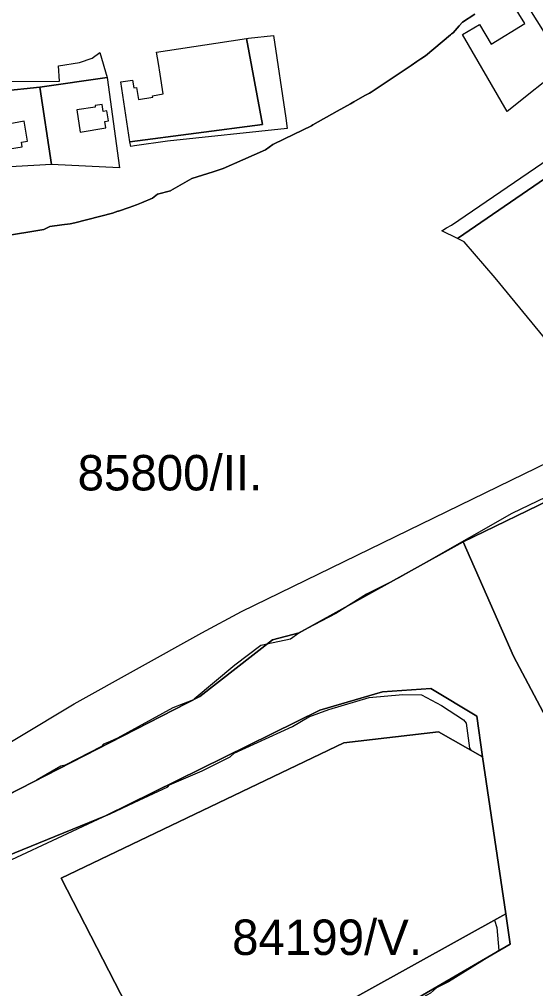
# Model space of a CAD drawing. Extents: x -477304 to -465429, y -1159113 to -1149210.
# Drawn here: x -473443 to -473224.7, y -1154296.2 to -1153886.3 of the extents above; entities that cross this region are included whole.
import ezdxf

# ---------------------------------------------------------------- set-up
doc = ezdxf.new("R2010")
doc.units = 0
for name, color, linetype in [('BPEJ_s', 7, 'Continuous'), ('PUPFL_s', 7, 'Continuous'), ('trav_porost_s', 7, 'Continuous'), ('voda_s', 7, 'Continuous'), ('zahrada_s', 7, 'Continuous')]:
    doc.layers.add(name, color=color, linetype=linetype)

msp = doc.modelspace()

# ---------------------------------------------------------------- linework, layer by layer
at = {"layer": 'BPEJ_s'}
for points in [[(-473250.47, -1153884.04), (-473255.58, -1153887.45), (-473257.02, -1153889.04), (-473259.62, -1153891.92), (-473260.24, -1153892.43), (-473260.67, -1153892.79), (-473271.32, -1153901.7), (-473273.24, -1153902.98), (-473274.99, -1153904.15), (-473277.37, -1153905.74), (-473280.77, -1153908), (-473294.3, -1153917.02), (-473294.94, -1153917.45), (-473296.9, -1153918.55), (-473301.62, -1153921.22), (-473302.92, -1153921.96), (-473308.63, -1153925.18), (-473318.84, -1153930.96), (-473319.41, -1153931.28), (-473330.88, -1153936.79), (-473335.8, -1153939.15), (-473338.99, -1153941.49), (-473348.53, -1153945.69), (-473356.86, -1153949.37), (-473361.07, -1153950.73), (-473370.05, -1153953.62), (-473378.99, -1153958.73), (-473379.05, -1153958.75), (-473384.52, -1153960.22), (-473386.65, -1153961.92), (-473391.37, -1153963.84), (-473393.46, -1153964.69), (-473396.63, -1153965.81), (-473401.07, -1153967.38), (-473401.32, -1153967.47), (-473403.67, -1153968.3), (-473419.58, -1153972.28), (-473421.55, -1153972.77), (-473425.02, -1153973.21)], [(-473384.52, -1153960.22), (-473379.05, -1153958.75), (-473378.99, -1153958.73), (-473370.05, -1153953.62), (-473361.07, -1153950.73), (-473356.86, -1153949.37), (-473348.53, -1153945.69), (-473338.99, -1153941.49), (-473335.8, -1153939.15), (-473330.88, -1153936.79), (-473319.41, -1153931.28), (-473318.84, -1153930.96), (-473308.63, -1153925.18), (-473302.92, -1153921.96), (-473301.62, -1153921.22), (-473296.9, -1153918.55), (-473294.94, -1153917.45), (-473294.3, -1153917.02), (-473280.77, -1153908), (-473277.37, -1153905.74), (-473274.99, -1153904.15), (-473273.24, -1153902.98), (-473271.32, -1153901.7), (-473260.67, -1153892.79), (-473260.24, -1153892.43), (-473259.62, -1153891.92), (-473257.02, -1153889.04), (-473255.58, -1153887.45), (-473250.47, -1153884.04)], [(-473450.48, -1153978.09), (-473432.61, -1153975.11), (-473430.06, -1153973.84), (-473425.02, -1153973.21), (-473421.55, -1153972.77), (-473419.58, -1153972.28), (-473403.67, -1153968.3), (-473401.32, -1153967.47), (-473401.07, -1153967.38), (-473396.63, -1153965.81), (-473393.46, -1153964.69), (-473391.37, -1153963.84), (-473386.65, -1153961.92), (-473384.52, -1153960.22)], [(-473425.02, -1153973.21), (-473430.06, -1153973.84), (-473432.61, -1153975.11), (-473450.48, -1153978.09)], [(-473192.21, -1154074.78), (-473234.74, -1154095.19), (-473269.83, -1154115.22), (-473282.79, -1154122.62), (-473286.96, -1154124.74), (-473290.61, -1154126.59), (-473296.19, -1154129.42), (-473302.69, -1154133.47), (-473309.16, -1154137.5), (-473324.5, -1154145.59), (-473324.7, -1154145.7), (-473324.89, -1154145.8), (-473328.3, -1154148.35), (-473338.36, -1154150.57), (-473339.5, -1154150.82), (-473340.84, -1154151.11), (-473351.9, -1154159.41), (-473369.05, -1154173.8), (-473369.12, -1154173.87), (-473369.43, -1154173.99), (-473378.05, -1154177.48), (-473401.44, -1154190.24), (-473404.65, -1154191.61), (-473407.4, -1154192.79), (-473408.25, -1154193.85), (-473423.56, -1154201.72), (-473425.47, -1154202.15), (-473435.43, -1154207.84), (-473437.38, -1154208.95), (-473448.97, -1154214.78)], [(-473192.21, -1154074.78), (-473234.74, -1154095.19), (-473269.83, -1154115.22), (-473282.79, -1154122.62), (-473286.96, -1154124.74), (-473290.61, -1154126.59), (-473296.19, -1154129.42)], [(-473296.19, -1154129.42), (-473302.69, -1154133.47), (-473309.16, -1154137.5), (-473324.5, -1154145.59), (-473324.7, -1154145.7), (-473324.89, -1154145.8), (-473328.3, -1154148.35), (-473338.36, -1154150.57), (-473339.5, -1154150.82), (-473340.84, -1154151.11), (-473351.9, -1154159.41), (-473369.05, -1154173.8), (-473369.12, -1154173.87), (-473369.43, -1154173.99), (-473378.05, -1154177.48), (-473401.44, -1154190.24), (-473404.65, -1154191.61), (-473407.4, -1154192.79), (-473408.25, -1154193.85), (-473423.56, -1154201.72), (-473425.47, -1154202.15), (-473435.43, -1154207.84), (-473437.38, -1154208.95), (-473448.97, -1154214.78)], [(-473465.62, -1154250.58), (-473407.54, -1154223.58), (-473404.56, -1154222.2), (-473394.43, -1154217.49), (-473380.18, -1154210.86), (-473379.54, -1154210.01), (-473365.72, -1154204.06), (-473353.81, -1154198.11), (-473352.11, -1154196.62), (-473327.45, -1154185.35), (-473320.64, -1154181.31), (-473312.14, -1154178.12), (-473295.12, -1154173.01), (-473280.88, -1154171.74), (-473273.01, -1154171.95), (-473264.51, -1154176.42), (-473255.15, -1154182.58), (-473254.08, -1154183.86), (-473252.6, -1154194.49), (-473252.11, -1154195.31), (-473247.11, -1154198.12), (-473237.35, -1154264.54), (-473242.08, -1154267.17), (-473241.11, -1154270.4), (-473240.23, -1154280.11), (-473240.35, -1154280.18), (-473261.53, -1154293.37), (-473266.63, -1154295.92), (-473269.18, -1154298.05)], [(-473465.62, -1154250.58), (-473407.54, -1154223.58), (-473404.56, -1154222.2), (-473394.43, -1154217.49), (-473380.18, -1154210.86), (-473379.54, -1154210.01), (-473365.72, -1154204.06), (-473353.81, -1154198.11), (-473352.11, -1154196.62), (-473327.45, -1154185.35), (-473320.64, -1154181.31), (-473312.14, -1154178.12), (-473295.12, -1154173.01), (-473280.88, -1154171.74), (-473273.01, -1154171.95), (-473264.51, -1154176.42), (-473255.15, -1154182.58), (-473254.08, -1154183.86), (-473252.6, -1154194.49), (-473252.11, -1154195.31), (-473247.11, -1154198.12), (-473237.35, -1154264.54), (-473242.08, -1154267.17)], [(-473242.08, -1154267.17), (-473241.11, -1154270.4), (-473240.23, -1154280.11), (-473240.35, -1154280.18), (-473261.53, -1154293.37), (-473266.63, -1154295.92), (-473269.18, -1154298.05), (-473295.55, -1154312.51), (-473297.25, -1154314.21), (-473321.92, -1154328.24), (-473347.43, -1154335.04), (-473358.64, -1154346.38), (-473368.34, -1154356.48), (-473371.04, -1154359.29), (-473372.79, -1154362.36), (-473378.05, -1154371.62), (-473384.13, -1154384.16), (-473384.65, -1154385.23), (-473386.14, -1154386.93), (-473448.44, -1154391.98)]]:
    msp.add_lwpolyline(points, dxfattribs=at)
at = {"layer": 'PUPFL_s'}
for points in [[(-473205.38, -1154209.87), (-473234.01, -1154155.53), (-473255.41, -1154107.21), (-473214.57, -1154087.55)], [(-473475.35, -1154228.31), (-473366.72, -1154172.6), (-473335.96, -1154148.7), (-473324.68, -1154145.69), (-473255.41, -1154107.21), (-473234.01, -1154155.53), (-473205.38, -1154209.87), (-473180.59, -1154251.27), (-473192.34, -1154285.76), (-473202.08, -1154333.7), (-473207.58, -1154353.6), (-473214.02, -1154371.72), (-473245.06, -1154451.04), (-473214.68, -1154600.56)], [(-473449.1, -1154386.9), (-473383.6, -1154384.14), (-473373.02, -1154362.78), (-473365.5, -1154352.66), (-473345.23, -1154332.24), (-473317.34, -1154325.09), (-473235.47, -1154277.34), (-473237.35, -1154264.54), (-473247.11, -1154198.12), (-473249.62, -1154181.03), (-473268.95, -1154169.31), (-473289.5, -1154170.68), (-473315.98, -1154178.44), (-473406.55, -1154223.18), (-473466.42, -1154247.51)]]:
    msp.add_lwpolyline(points, dxfattribs=at)
msp.add_lwpolyline([(-473237.35, -1154264.54), (-473235.47, -1154277.34), (-473317.34, -1154325.09), (-473345.23, -1154332.24), (-473365.5, -1154352.66), (-473373.02, -1154362.78), (-473383.6, -1154384.14), (-473449.1, -1154386.9), (-473457.37, -1154362.8), (-473455.43, -1154346.22), (-473462.4, -1154325.63), (-473458.92, -1154276.27), (-473466.42, -1154247.51), (-473406.55, -1154223.18), (-473315.98, -1154178.44), (-473289.5, -1154170.68), (-473268.95, -1154169.31), (-473249.62, -1154181.03), (-473247.11, -1154198.12), (-473265.8, -1154187.61), (-473305.87, -1154192.18), (-473425.32, -1154249.48), (-473377.54, -1154342.4)], close=True, dxfattribs=at)
at = {"layer": 'trav_porost_s'}
for points in [[(-473405.9, -1153910.85), (-473434.37, -1153914.94), (-473466.89, -1153918.36), (-473467.93, -1153912.58), (-473426.07, -1153912.49), (-473426.48, -1153905.94), (-473417.52, -1153904.56), (-473412.21, -1153902.73), (-473408.97, -1153900.25)], [(-473305.87, -1154192.18), (-473265.8, -1154187.61), (-473247.11, -1154198.12), (-473237.35, -1154264.54), (-473377.54, -1154342.4), (-473425.32, -1154249.48)]]:
    msp.add_lwpolyline(points, close=True, dxfattribs=at)
at = {"layer": 'voda_s'}
for points in [[(-473468.07, -1154204.63), (-473419.86, -1154175.73), (-473365.8, -1154145.7), (-473349.08, -1154136.66), (-473218.81, -1154073.29), (-473205.05, -1154058.45), (-473198.4, -1154048.02), (-473184.58, -1153969.92), (-473178.59, -1153936.9), (-473178.1, -1153934.21), (-473175.12, -1153917.66), (-473173.94, -1153909.03), (-473168.16, -1153890.18), (-473158.35, -1153881.57)], [(-473214.57, -1154087.55), (-473255.41, -1154107.21), (-473324.68, -1154145.69), (-473335.96, -1154148.7), (-473366.72, -1154172.6), (-473475.35, -1154228.31)]]:
    msp.add_lwpolyline(points, dxfattribs=at)
at = {"layer": 'zahrada_s'}
for points in [[(-473255.58, -1153892.75), (-473248.51, -1153888.47), (-473243.51, -1153896.72), (-473229.28, -1153888.1), (-473234.28, -1153879.85), (-473230.14, -1153877.34), (-473212.4, -1153905.82), (-473236.77, -1153925.2)], [(-473396.25, -1153938.12), (-473400.05, -1153912.76), (-473395.18, -1153912.01), (-473394.65, -1153915.27), (-473393.41, -1153915.06), (-473392.57, -1153920.2), (-473386.6, -1153919.21), (-473386.7, -1153918.57), (-473382.13, -1153917.82), (-473383.49, -1153909.53), (-473384.23, -1153905.02), (-473385.03, -1153900.13), (-473359.98, -1153896.32), (-473346.97, -1153894.38), (-473340.25, -1153930.77)], [(-473329.73, -1153932.51), (-473380.4, -1153937.8), (-473394.36, -1153939.84), (-473395.91, -1153940.06), (-473396.25, -1153938.12), (-473340.25, -1153930.77), (-473346.97, -1153894.38), (-473346.18, -1153894.25), (-473335.55, -1153893.13), (-473330.38, -1153928.12)], [(-473429.43, -1153947.63), (-473434.37, -1153914.94), (-473405.9, -1153910.85), (-473400.66, -1153949.07)], [(-473461.97, -1153949.52), (-473464.99, -1153930.41), (-473466.89, -1153918.36), (-473434.37, -1153914.94), (-473429.43, -1153947.63)], [(-473410.88, -1153923.38), (-473418.68, -1153924.6), (-473417.22, -1153933.99), (-473406.48, -1153932.13), (-473406.89, -1153929.46), (-473405.29, -1153929.21), (-473405.96, -1153924.95), (-473407.56, -1153925.2), (-473408.02, -1153922.23), (-473410.99, -1153922.69)], [(-473441.76, -1153940.15), (-473442.1, -1153938.22), (-473439.54, -1153937.77), (-473441.01, -1153929.4), (-473452.37, -1153931.4), (-473450.7, -1153941.61)], [(-473257.78, -1153979.01), (-473264.39, -1153975.71), (-473262.33, -1153974.42), (-473260.32, -1153973.29), (-473210.15, -1153939.08), (-473206.16, -1153936.33), (-473202.41, -1153940.91), (-473205.78, -1153943.23)], [(-473205.78, -1153943.23), (-473184.58, -1153969.92), (-473198.4, -1154048.02), (-473205.96, -1154039.21), (-473241.76, -1153995.59), (-473254.99, -1153980.41), (-473257.78, -1153979.01)]]:
    msp.add_lwpolyline(points, close=True, dxfattribs=at)

# ---------------------------------------------------------------- texts
at = {"layer": 'BPEJ_s'}
for s, p in [('85800/II.', (-473418.36, -1154085.51)), ('84199/V.', (-473353.04, -1154281.96))]:
    msp.add_text(s, height=15, dxfattribs=at).set_placement(p)

doc.saveas('drawing.dxf')
